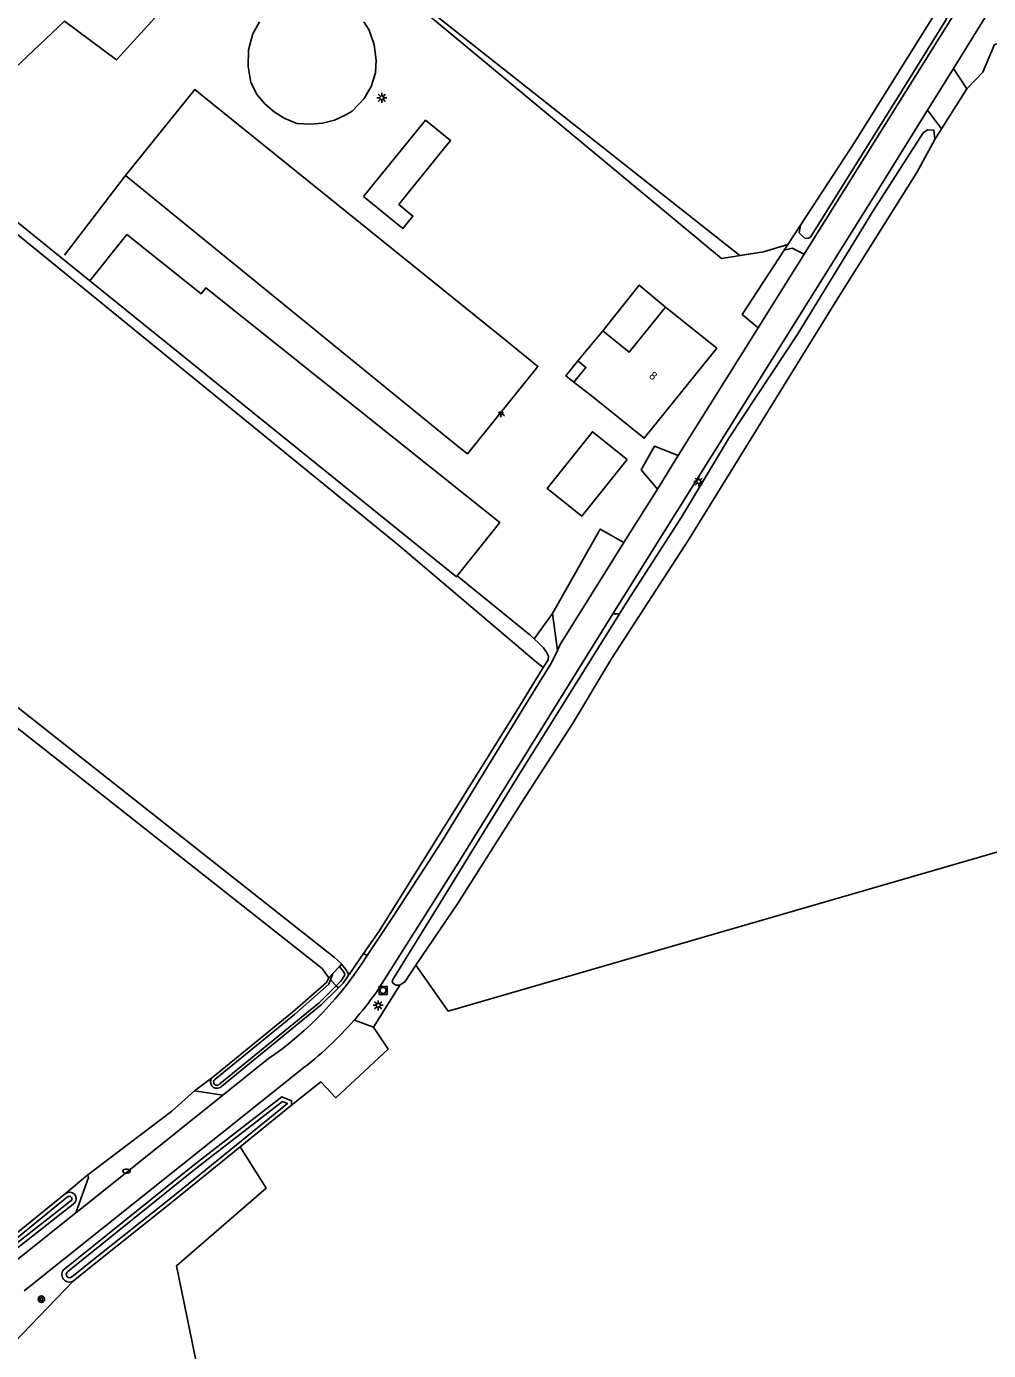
# Model space of a CAD drawing. Extents: x 136000 to 141014, y 402000 to 403500.
# Drawn here: x 140402.6 to 140522.7, y 402908 to 403073.4 of the extents above; entities that cross this region are included whole.
import ezdxf

# ---------------------------------------------------------------- set-up
doc = ezdxf.new("R2010")
doc.units = 0
for name, color, linetype in [('gg-afsc-erfafscheiding', 7, 'Continuous'), ('gg-afsc-hekwerk', 7, 'Continuous'), ('gg-anno-huisnummerreeks BGT', 7, 'Continuous'), ('gg-bbg-bijgebouw', 7, 'Continuous'), ('gg-bbg-gedigitaliseerde bijgebouw', 7, 'Continuous'), ('gg-bbg-hoofdgebouw', 7, 'Continuous'), ('gg-bbg-luifel en loopbrug', 7, 'Continuous'), ('gg-knt-bronhoudergrens', 7, 'Continuous'), ('gg-knt-verharding', 7, 'Continuous'), ('gg-knt-verharding nz', 7, 'Continuous'), ('gg-kntw-bovenkant insteek waterloop', 7, 'Continuous'), ('gg-kntw-waterlijn', 7, 'Continuous'), ('gt-grn-groengrens', 7, 'Continuous'), ('gt-grn-vlakafsluiter', 7, 'Continuous'), ('gt-symb-boom', 7, 'Continuous'), ('gt-symb-brandkraan', 7, 'Continuous'), ('gt-symb-lichtmast', 7, 'Continuous'), ('gt-symb-lichtpunt', 7, 'Continuous'), ('gt-symb-rioolschacht', 7, 'Continuous')]:
    doc.layers.add(name, color=color, linetype=linetype)

# ---------------------------------------------------------------- blocks, each defined once
blk = doc.blocks.new('gt0-LMAST')
at = {"layer": 'gt-symb-lichtmast'}
for p, q in [((-0.18, 0.17), (-0.45, 0.44)), ((0, 0.25), (0, 0.62)), ((0.17, 0.17), (0.44, 0.44)), ((-0.25, 0), (-0.63, 0)), ((-0.18, -0.18), (-0.45, -0.45)), ((0, -0.25), (0, -0.63)), ((0.44, -0.45), (0.17, -0.18)), ((0.25, 0), (0.62, 0))]:
    blk.add_line(p, q, dxfattribs=at)
blk.add_circle((0, 0), 0.25, dxfattribs=at)
blk = doc.blocks.new('gt0-RS')
at = {"layer": 'gt-symb-rioolschacht'}
blk.add_lwpolyline([(-0.5, -0.5), (0.5, -0.5), (0.5, 0.5), (-0.5, 0.5)], close=True, dxfattribs=at)
blk.add_circle((0, 0), 0.375, dxfattribs=at)
blk = doc.blocks.new('gt0-BR')
at = {"layer": 'gt-symb-brandkraan'}
for centre, radius, start, end in [((-0.24, 0), 0.206, 107.5669, 252.4331), ((0.6, -2.66), 3, 106.892, 107.5669), ((0, -0.69), 0.938, 73.108, 106.892), ((-0.6, -2.66), 3, 72.4331, 73.108), ((0.24, 0), 0.206, 287.567, 72.4331), ((0.6, 2.66), 3, 252.4331, 253.108), ((0, 0.69), 0.938, 253.108, 286.8921), ((-0.6, 2.66), 3, 286.8921, 287.567)]:
    blk.add_arc(centre, radius, start, end, dxfattribs=at)
blk = doc.blocks.new('gt0-BOOM')
at = {"layer": 'gt-symb-boom'}
for radius in [0.4, 0.2]:
    blk.add_circle((0, 0), radius, dxfattribs=at)
blk = doc.blocks.new('gt0-LPUNT')
at = {"layer": 'gt-symb-lichtpunt'}
for p, q in [((0, 0), (-0.25, 0)), ((0, 0), (0.25, 0)), ((-0.18, -0.18), (-0.44, -0.44)), ((0, -0.25), (0, -0.62)), ((0.44, -0.44), (0.18, -0.18))]:
    blk.add_line(p, q, dxfattribs=at)
blk.add_arc((0, 0), 0.25, 180, 0, dxfattribs=at)

msp = doc.modelspace()

# ---------------------------------------------------------------- linework, layer by layer
at = {"layer": 'gg-afsc-erfafscheiding'}
for p, q in [((140516.87, 403060.58), (140516.05, 403059.28)), ((140497.2, 403045.44), (140497.66, 403046.14)), ((140465.98, 402996.9), (140468.29, 403000.06)), ((140425.84, 402942.15), (140423.56, 402940.44)), ((140410.24, 402929.92), (140407.47, 402927.61))]:
    msp.add_line(p, q, dxfattribs=at)
msp.add_lwpolyline([(140527.65, 403076.77), (140527.06, 403075.06), (140527.35, 403072.14), (140523.49, 403071.12), (140522.04, 403067.66), (140520.02, 403065.58)], dxfattribs=at)
at = {"layer": 'gg-afsc-hekwerk'}
for p, q in [((140516.87, 403060.58), (140520.02, 403065.58)), ((140516.05, 403059.28), (140516.87, 403060.58)), ((140414.95, 403054.78), (140407.34, 403044.83)), ((140497.66, 403046.14), (140499.24, 403048.56)), ((140449.86, 402954.08), (140451.23, 402956.11)), ((140449.23, 402953.61), (140445.93, 402948.36))]:
    msp.add_line(p, q, dxfattribs=at)
for points in [[(140436.34, 403088.47), (140489.41, 403044.41), (140494.62, 403045.22), (140497.66, 403046.14)], [(140499.24, 403048.56), (140506.07, 403059.03), (140516.19, 403075.22)], [(140451.23, 402956.11), (140456.42, 402963.8), (140464.52, 402976.61), (140470.77, 402986.25), (140475.7, 402994.48), (140485.24, 403009.19), (140503.58, 403038.91), (140513.8, 403055.15)], [(140445.93, 402948.36), (140447.74, 402945.65), (140441.21, 402939.56), (140439.34, 402941.54), (140435.7, 402938.64)]]:
    msp.add_lwpolyline(points, dxfattribs=at)
at = {"layer": 'gg-bbg-bijgebouw'}
for points in [[(140430.58, 403066.39), (140430.27, 403068.36), (140430.31, 403070.46), (140430.83, 403072.44), (140431.67, 403073.96)], [(140444.71, 403073.96), (140445.4, 403072.9), (140446.02, 403071.07), (140446.25, 403069.17), (140446.18, 403067.57), (140445.65, 403065.9), (140444.74, 403064.37), (140443.26, 403062.81), (140442.39, 403062.31), (140441.06, 403061.66), (140439.54, 403061.28), (140438.05, 403061.16), (140436.34, 403061.27), (140434.78, 403061.91), (140433.52, 403062.71), (140432.38, 403063.69), (140431.39, 403064.83), (140430.58, 403066.39)], [(140444.68, 403052.14), (140452.41, 403061.67), (140455.54, 403059.12), (140450.43, 403052.82), (140449.07, 403051.15), (140450.85, 403049.7), (140449.59, 403048.15), (140444.68, 403052.14)], [(140410.49, 403041.59), (140415.12, 403047.4), (140424.39, 403040), (140424.97, 403040.72), (140457.78, 403014.53), (140461.69, 403011.41), (140456.39, 403004.75)], [(140410.49, 403041.59), (140452.4, 403007.77), (140456.31, 403004.65), (140456.39, 403004.75)], [(140477.6, 403019.28), (140471.94, 403012.21), (140467.61, 403015.68), (140473.27, 403022.75), (140477.6, 403019.28)]]:
    msp.add_lwpolyline(points, dxfattribs=at)
at = {"layer": 'gg-bbg-gedigitaliseerde bijgebouw'}
for points in [[(140414.95, 403054.78), (140423.61, 403065.51), (140424.54, 403064.76)], [(140414.95, 403054.78), (140456.55, 403020.89), (140457.66, 403020), (140466.46, 403030.92), (140462.57, 403034.06), (140424.54, 403064.76)]]:
    msp.add_lwpolyline(points, dxfattribs=at)
at = {"layer": 'gg-bbg-hoofdgebouw'}
msp.add_line((140474.55, 403035.38), (140471.46, 403031.6), dxfattribs=at)
for points in [[(140470.96, 403028.95), (140473.33, 403027.12), (140479.75, 403021.95), (140488.79, 403033.18), (140482.4, 403038.33)], [(140482.4, 403038.33), (140477.87, 403032.71), (140474.55, 403035.38)], [(140471.46, 403031.6), (140472.46, 403030.8), (140470.96, 403028.95)]]:
    msp.add_lwpolyline(points, dxfattribs=at)
at = {"layer": 'gg-bbg-luifel en loopbrug'}
for points in [[(140482.4, 403038.33), (140479.11, 403041.08), (140474.55, 403035.38)], [(140471.46, 403031.6), (140469.95, 403029.74), (140470.96, 403028.95)]]:
    msp.add_lwpolyline(points, dxfattribs=at)
at = {"layer": 'gg-knt-bronhoudergrens'}
msp.add_line((140497.66, 403046.14), (140499.24, 403048.56), dxfattribs=at)
for points in [[(140390.3, 403057.97), (140407.33, 403074.03), (140413.82, 403069.2), (140426.05, 403082.64), (140429.65, 403080.84), (140436.21, 403088.58), (140436.34, 403088.47), (140491.68, 403044.76), (140494.62, 403045.22), (140497.66, 403046.14)], [(140444.69, 402957.59), (140446.61, 402960.37), (140464.11, 402988.39), (140467.12, 402993.3)], [(140442.86, 402954.94), (140442.87, 402954.94), (140444.69, 402957.59)]]:
    msp.add_lwpolyline(points, dxfattribs=at)
at = {"layer": 'gg-knt-verharding'}
for p, q in [((140519.39, 403076.46), (140499.7, 403044.94)), ((140518.35, 403068.15), (140520.02, 403065.58)), ((140520.02, 403065.58), (140516.87, 403060.58)), ((140515.12, 403062.94), (140516.87, 403060.58)), ((140493.95, 403035.73), (140483.98, 403019.77)), ((140481.38, 403015.59), (140477.2, 403008.9)), ((140468.89, 402995.43), (140468.29, 403000.06)), ((140432.8, 402944.45), (140427.1, 402939.88)), ((140402.3, 402915.46), (140436.77, 402942.97)), ((140427.1, 402939.88), (140423.56, 402940.44))]:
    msp.add_line(p, q, dxfattribs=at)
for points in [[(140518.35, 403068.15), (140525.87, 403080.29), (140546.29, 403114.02)], [(140475.81, 403000), (140508.53, 403052.3), (140515.12, 403062.94)], [(140493.95, 403035.73), (140491.97, 403037.42), (140497.2, 403045.44)], [(140499.7, 403044.94), (140498.22, 403045.67), (140497.2, 403045.44)], [(140483.98, 403019.77), (140481.01, 403020.95), (140479.37, 403017.98), (140481.38, 403015.59)], [(140477.2, 403008.9), (140474.25, 403010.59), (140468.29, 403000.06)], [(140446.21, 402952.64), (140456.25, 402968.51), (140475.81, 403000)], [(140468.89, 402995.43), (140468.16, 402993.9), (140465.37, 402989.39), (140454.39, 402971.45), (140448.22, 402961.94), (140445.12, 402957.32)], [(140451.23, 402956.11), (140455.25, 402950.39), (140533.09, 402972.95), (140561.65, 402913.6)], [(140423.56, 402940.44), (140420.72, 402937.9), (140410.24, 402929.92)], [(140408.73, 402925.19), (140410.32, 402929.61), (140410.24, 402929.92)], [(140408.73, 402925.19), (140400.46, 402918.57), (140398.7, 402917.03), (140396.74, 402915.73)]]:
    msp.add_lwpolyline(points, dxfattribs=at)
for centre, radius, start, end in [((140408.19, 402980.33), 43.51, 304.4463, 328.0737), ((140409.38, 402979.16), 45.38, 318.809, 324.2456), ((140409.32, 402979.2), 45.45, 307.1477, 318.8185)]:
    msp.add_arc(centre, radius, start, end, dxfattribs=at)
at = {"layer": 'gg-knt-verharding nz'}
for p, q in [((140515.12, 403062.94), (140518.35, 403068.15)), ((140499.7, 403044.94), (140493.95, 403035.73)), ((140483.98, 403019.77), (140481.38, 403015.59))]:
    msp.add_line(p, q, dxfattribs=at)
for points in [[(140477.2, 403008.9), (140469.24, 402996.16), (140468.89, 402995.43)], [(140408.73, 402925.19), (140410.72, 402926.78), (140421.64, 402935.52), (140427.1, 402939.88)]]:
    msp.add_lwpolyline(points, dxfattribs=at)
at = {"layer": 'gg-kntw-bovenkant insteek waterloop'}
for p, q in [((140407, 403044.42), (140393.4, 403055.46)), ((140410.49, 403041.59), (140407, 403044.42)), ((140435.7, 402938.64), (140429.26, 402933.42)), ((140411.05, 402918.79), (140408.4, 402916.67))]:
    msp.add_line(p, q, dxfattribs=at)
for points in [[(140467.12, 402993.3), (140466.04, 402994.17), (140465.74, 402994.41), (140449.02, 403008.63), (140396.44, 403051.42), (140334.96, 403100.39), (140286.48, 403137.96), (140216.39, 403190.82), (140215.73, 403190.82), (140203.94, 403168.22), (140192.78, 403146.98)], [(140264.01, 403096.88), (140441.04, 402957.09), (140441.91, 402956.27), (140441.94, 402956.23)], [(140517.09, 403076.69), (140517.39, 403076.23), (140517.67, 403075.8), (140517.73, 403075.42), (140517.67, 403074.88), (140517.43, 403074.16), (140511.81, 403065.13), (140500.5, 403047.07), (140500.24, 403046.92), (140499.85, 403046.9), (140499.46, 403047.22), (140499.11, 403047.61), (140499.24, 403048.56)], [(140516.19, 403075.22), (140506.07, 403059.03), (140499.24, 403048.56)], [(140516.05, 403059.28), (140513.8, 403055.15), (140503.58, 403038.91), (140485.24, 403009.19), (140475.7, 402994.48), (140470.77, 402986.25), (140464.52, 402976.61), (140456.42, 402963.8), (140451.23, 402956.11)], [(140516.05, 403059.28), (140515.92, 403060.42), (140515.14, 403060.46), (140514.59, 403060.11), (140508.35, 403050.33), (140498.91, 403034.98), (140490.38, 403022.08), (140484.39, 403012.07), (140477.62, 403001.55), (140476.65, 403000)], [(140456.39, 403004.75), (140456.82, 403004.4), (140465.46, 402997.39), (140465.98, 402996.9)], [(140476.65, 403000), (140463.92, 402979.59), (140454.35, 402964.04), (140448.4, 402954.47), (140448.26, 402954.12), (140448.34, 402953.88), (140448.75, 402953.63), (140449.23, 402953.61)], [(140387.14, 402997.03), (140422.96, 402968.77), (140439.49, 402955.71), (140440.36, 402954.56)], [(140465.98, 402996.9), (140466.56, 402996.36), (140467.1, 402995.82)], [(140467.12, 402993.3), (140467.72, 402994.28), (140467.8, 402994.72), (140467.54, 402995.23), (140467.15, 402995.77), (140467.1, 402995.82)], [(140441.94, 402956.23), (140442.45, 402955.58), (140442.74, 402955.09), (140442.86, 402954.94)], [(140451.23, 402956.11), (140449.86, 402954.08), (140449.23, 402953.61)], [(140440.36, 402954.56), (140440.04, 402953.97), (140435.81, 402950.24), (140425.84, 402942.15)], [(140442.86, 402954.94), (140442.69, 402954.68), (140442.15, 402953.88), (140441.55, 402953.29)], [(140441.55, 402953.29), (140439.38, 402951.15), (140426.97, 402941), (140426.78, 402940.85)], [(140435.7, 402938.64), (140435.7, 402939.16), (140434.47, 402939.68), (140423.58, 402931.24), (140407.35, 402918.19)], [(140408.63, 402926.44), (140395.97, 402916.54), (140393.72, 402915.54), (140391.6, 402915.87), (140380.69, 402923.04), (140362.33, 402935.74), (140363.33, 402937.46)], [(140407.47, 402927.61), (140395.65, 402918.06), (140393.39, 402916.99), (140392.06, 402917.4), (140381.5, 402924.71), (140363.33, 402937.46)], [(140429.26, 402933.42), (140420.9, 402926.65), (140419.84, 402925.8), (140419.84, 402925.8), (140411.05, 402918.79)]]:
    msp.add_lwpolyline(points, dxfattribs=at)
for centre, radius, start, end in [((140426.37, 402941.54), 0.806, 130.9973, 300.6426), ((140407.96, 402926.94), 0.835, 322.7515, 126.2674), ((140407.92, 402917.46), 0.923, 127.94, 301.3205)]:
    msp.add_arc(centre, radius, start, end, dxfattribs=at)
at = {"layer": 'gg-kntw-waterlijn'}
msp.add_line((140440.86, 402955.09), (140440.56, 402954.29), dxfattribs=at)
for points in [[(140441.28, 402953.56), (140441.86, 402954.13), (140442.32, 402954.82), (140442.34, 402955.01), (140442.14, 402955.36), (140441.68, 402955.95)], [(140440.56, 402954.29), (140440.35, 402953.73), (140436.06, 402949.95), (140426.09, 402941.86)], [(140441.28, 402953.56), (140439.13, 402951.43), (140426.73, 402941.3), (140426.59, 402941.18)], [(140408.19, 402917.14), (140410.74, 402919.18), (140420.59, 402927.04), (140435.16, 402938.85), (140434.54, 402939.1), (140423.89, 402930.85), (140407.75, 402917.87)], [(140407.72, 402927.18), (140395.92, 402917.63), (140393.43, 402916.46), (140391.84, 402916.95), (140381.21, 402924.3), (140363.49, 402936.74), (140363, 402935.89), (140380.97, 402923.46), (140391.79, 402916.35), (140393.65, 402916.06), (140395.71, 402916.97), (140408.16, 402926.71)]]:
    msp.add_lwpolyline(points, dxfattribs=at)
for centre, radius, start, end in [((140426.37, 402941.54), 0.424, 131.0056, 300.7003), ((140407.94, 402926.94), 0.321, 313.2454, 132.2137), ((140407.97, 402917.5), 0.423, 120.674, 301.3697)]:
    msp.add_arc(centre, radius, start, end, dxfattribs=at)
at = {"layer": 'gt-grn-groengrens'}
for p, q in [((140475.81, 403000), (140476.65, 403000)), ((140445.93, 402948.36), (140449.23, 402953.61)), ((140443.53, 402949.27), (140445.93, 402948.36)), ((140394.8, 402902.52), (140408.4, 402916.67))]:
    msp.add_line(p, q, dxfattribs=at)
msp.add_lwpolyline([(140445.93, 402948.36), (140447.74, 402945.65), (140441.21, 402939.56), (140439.34, 402941.54), (140435.7, 402938.64)], dxfattribs=at)
at = {"layer": 'gt-grn-vlakafsluiter'}
for p, q in [((140444.69, 402957.59), (140445.12, 402957.32)), ((140440.36, 402954.56), (140440.86, 402955.09)), ((140440.86, 402955.09), (140441.68, 402955.95)), ((140441.68, 402955.95), (140441.94, 402956.23)), ((140440.56, 402954.29), (140441.28, 402953.56)), ((140441.28, 402953.56), (140441.55, 402953.29))]:
    msp.add_line(p, q, dxfattribs=at)
msp.add_lwpolyline([(140429.26, 402933.42), (140432.53, 402928.28), (140421.32, 402918.57), (140425.34, 402898.86), (140457.66, 402876.61), (140476.53, 402870.58), (140476.02, 402865.23), (140480.97, 402862.17)], dxfattribs=at)

# ---------------------------------------------------------------- block references
at = {"layer": 'gt-symb-boom'}
msp.add_blockref('gt0-BOOM', (140404.44, 402914.4), dxfattribs=at)
at = {"layer": 'gt-symb-brandkraan'}
msp.add_blockref('gt0-BR', (140415.07, 402930.39), dxfattribs=at)
at = {"layer": 'gt-symb-lichtmast'}
for p in [(140446.96, 403064.47), (140486.55, 403016.53), (140446.51, 402951.11)]:
    msp.add_blockref('gt0-LMAST', p, dxfattribs=at)
at = {"layer": 'gt-symb-lichtpunt'}
msp.add_blockref('gt0-LPUNT', (140461.83, 403025.19), dxfattribs=at)
at = {"layer": 'gt-symb-rioolschacht'}
msp.add_blockref('gt0-RS', (140447.12, 402952.97), dxfattribs=at)

# ---------------------------------------------------------------- texts
at = {"layer": 'gg-anno-huisnummerreeks BGT'}
msp.add_text('8', height=1, rotation=321.2, dxfattribs=at).set_placement((140480.27, 403029.59))

doc.saveas('drawing.dxf')
